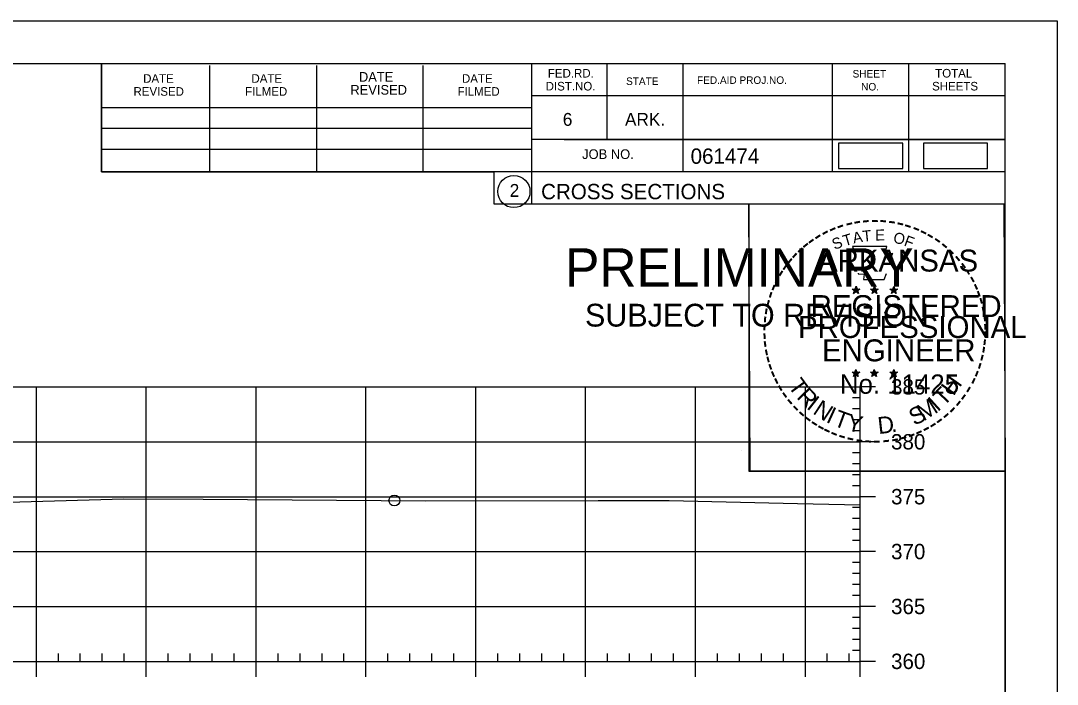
# Model space of a CAD drawing. Extents: x 1359801 to 1362404, y 372415 to 374228.
# Drawn here: x 1361272.3 to 1361366.6, y 372674.2 to 372734.6 of the extents above; entities that cross this region are included whole.
import ezdxf

# ---------------------------------------------------------------- set-up
doc = ezdxf.new("R2010")
doc.units = 0
for name, color, linetype in [('S_DRG_PT_SYM', 7, 'Continuous'), ('S_MAILBOX', 7, 'Continuous'), ('S_PRIMARY_CTL', 7, 'Continuous'), ('S_PRIMARY_CTL_ANNOT', 7, 'Continuous'), ('S_SHOULDER', 7, 'Continuous'), ('S_TELEPHONE_UTILITIES', 7, 'Continuous'), ('S_UNDERGROUND_CABLE', 7, 'Continuous'), ('S_UTL_PT_SYM', 7, 'Continuous'), ('S_WATER_UTILITIES', 7, 'Continuous')]:
    doc.layers.add(name, color=color, linetype=linetype)

msp = doc.modelspace()

# ---------------------------------------------------------------- linework, layer by layer
at = {"layer": 'S_DRG_PT_SYM'}
msp.add_lwpolyline([(1361257.425, 372690.365), (1361281.66, 372691.063), (1361288.897, 372691.028), (1361309.135, 372690.874), (1361324.838, 372690.902), (1361331.318, 372690.912), (1361342.981, 372690.63), (1361348.71, 372690.496)], dxfattribs=at)
at = {"layer": 'S_MAILBOX'}
for p, q in [((1361058.71, 372701.246), (1361348.71, 372701.246)), ((1361273.71, 372676.246), (1361273.71, 372701.246)), ((1361283.71, 372676.246), (1361283.71, 372701.246)), ((1361293.71, 372676.246), (1361293.71, 372701.246)), ((1361303.71, 372676.246), (1361303.71, 372701.246)), ((1361313.71, 372676.246), (1361313.71, 372701.246)), ((1361323.71, 372676.246), (1361323.71, 372701.246)), ((1361333.71, 372676.246), (1361333.71, 372701.246)), ((1361343.71, 372676.246), (1361343.71, 372701.246)), ((1361348.71, 372676.246), (1361348.71, 372701.246)), ((1361058.71, 372696.246), (1361348.71, 372696.246)), ((1361058.71, 372691.246), (1361348.71, 372691.246)), ((1361058.71, 372686.246), (1361348.71, 372686.246)), ((1361058.71, 372681.246), (1361348.71, 372681.246)), ((1361058.71, 372676.246), (1361348.71, 372676.246))]:
    msp.add_line(p, q, dxfattribs=at)
at = {"layer": 'S_SHOULDER'}
for p, q in [((1361033.309, 372734.6), (1361366.643, 372734.6)), ((1361337.925, 372695.45), (1361337.925, 372695.45))]:
    msp.add_line(p, q, dxfattribs=at)
for points in [[(1361033.303, 372734.6), (1361366.643, 372734.6), (1361366.643, 372521.263), (1361033.303, 372521.263)], [(1361279.63, 372730.706), (1361279.63, 372720.826), (1361315.362, 372720.826), (1361315.362, 372717.906), (1361338.562, 372717.906), (1361338.562, 372693.573), (1361361.89, 372693.573), (1361361.89, 372525.246), (1361045.71, 372525.246), (1361045.71, 372730.706)], [(1361338.562, 372717.906), (1361361.77, 372717.906), (1361361.89, 372693.573), (1361338.682, 372693.573)]]:
    msp.add_lwpolyline(points, close=True, dxfattribs=at)
msp.add_circle((1361306.302, 372690.896), 0.5, dxfattribs=at)
at = {"layer": 'S_TELEPHONE_UTILITIES'}
for p, q in [((1361347.975, 372710.161), (1361348.324, 372710.05)), ((1361347.975, 372710.161), (1361348.228, 372710.116)), ((1361347.975, 372710.161), (1361348.212, 372710.039)), ((1361348.108, 372709.753), (1361348.324, 372710.05)), ((1361348.108, 372709.753), (1361348.234, 372709.997)), ((1361348.108, 372709.753), (1361348.322, 372709.97)), ((1361348.324, 372710.415), (1361348.283, 372710.163)), ((1361348.537, 372709.753), (1361348.322, 372709.967)), ((1361348.324, 372710.05), (1361348.324, 372710.415)), ((1361348.324, 372710.415), (1361348.373, 372710.165)), ((1361348.671, 372710.161), (1361348.324, 372710.05)), ((1361348.537, 372709.753), (1361348.324, 372710.05)), ((1361348.671, 372710.161), (1361348.385, 372710.112)), ((1361348.537, 372709.753), (1361348.4, 372710.044)), ((1361348.671, 372710.161), (1361348.467, 372710.059)), ((1361349.645, 372710.161), (1361349.994, 372710.05)), ((1361349.645, 372710.161), (1361349.898, 372710.116)), ((1361349.645, 372710.161), (1361349.882, 372710.039)), ((1361349.778, 372709.753), (1361349.994, 372710.05)), ((1361349.778, 372709.753), (1361349.904, 372709.997)), ((1361349.778, 372709.753), (1361349.992, 372709.97)), ((1361349.994, 372710.415), (1361349.953, 372710.163)), ((1361350.207, 372709.753), (1361349.992, 372709.967)), ((1361349.994, 372710.05), (1361349.994, 372710.415)), ((1361349.994, 372710.415), (1361350.043, 372710.165)), ((1361350.341, 372710.161), (1361349.994, 372710.05)), ((1361350.207, 372709.753), (1361349.994, 372710.05)), ((1361350.341, 372710.161), (1361350.055, 372710.112)), ((1361350.207, 372709.753), (1361350.07, 372710.044)), ((1361350.341, 372710.161), (1361350.137, 372710.059)), ((1361351.409, 372710.149), (1361351.758, 372710.038)), ((1361351.409, 372710.149), (1361351.662, 372710.104)), ((1361351.409, 372710.149), (1361351.646, 372710.027)), ((1361351.542, 372709.741), (1361351.758, 372710.038)), ((1361351.542, 372709.741), (1361351.668, 372709.985)), ((1361351.542, 372709.741), (1361351.756, 372709.958)), ((1361351.758, 372710.403), (1361351.717, 372710.151)), ((1361351.971, 372709.741), (1361351.756, 372709.955)), ((1361351.758, 372710.038), (1361351.758, 372710.403)), ((1361351.758, 372710.403), (1361351.807, 372710.153)), ((1361352.105, 372710.149), (1361351.758, 372710.038)), ((1361351.971, 372709.741), (1361351.758, 372710.038)), ((1361352.105, 372710.149), (1361351.819, 372710.1)), ((1361351.971, 372709.741), (1361351.834, 372710.032)), ((1361352.105, 372710.149), (1361351.901, 372710.047)), ((1361347.971, 372702.588), (1361348.32, 372702.477)), ((1361347.971, 372702.588), (1361348.224, 372702.543)), ((1361347.971, 372702.588), (1361348.208, 372702.466)), ((1361348.104, 372702.18), (1361348.32, 372702.477)), ((1361348.104, 372702.18), (1361348.23, 372702.424)), ((1361348.104, 372702.18), (1361348.318, 372702.397)), ((1361348.32, 372702.842), (1361348.279, 372702.59)), ((1361348.533, 372702.18), (1361348.318, 372702.394)), ((1361348.32, 372702.477), (1361348.32, 372702.842)), ((1361348.32, 372702.842), (1361348.369, 372702.592)), ((1361348.667, 372702.588), (1361348.32, 372702.477)), ((1361348.533, 372702.18), (1361348.32, 372702.477)), ((1361348.667, 372702.588), (1361348.381, 372702.539)), ((1361348.533, 372702.18), (1361348.396, 372702.471)), ((1361348.667, 372702.588), (1361348.463, 372702.486)), ((1361349.64, 372702.588), (1361349.989, 372702.477)), ((1361349.64, 372702.588), (1361349.893, 372702.543)), ((1361349.64, 372702.588), (1361349.877, 372702.466)), ((1361349.773, 372702.18), (1361349.989, 372702.477)), ((1361349.773, 372702.18), (1361349.899, 372702.424)), ((1361349.773, 372702.18), (1361349.987, 372702.397)), ((1361349.989, 372702.842), (1361349.948, 372702.59)), ((1361350.202, 372702.18), (1361349.987, 372702.394)), ((1361349.989, 372702.477), (1361349.989, 372702.842)), ((1361349.989, 372702.842), (1361350.038, 372702.592)), ((1361350.336, 372702.588), (1361349.989, 372702.477)), ((1361350.202, 372702.18), (1361349.989, 372702.477)), ((1361350.336, 372702.588), (1361350.05, 372702.539)), ((1361350.202, 372702.18), (1361350.065, 372702.471)), ((1361350.336, 372702.588), (1361350.132, 372702.486)), ((1361351.407, 372702.578), (1361351.756, 372702.467)), ((1361351.407, 372702.578), (1361351.66, 372702.533)), ((1361351.407, 372702.578), (1361351.644, 372702.456)), ((1361351.54, 372702.17), (1361351.756, 372702.467)), ((1361351.54, 372702.17), (1361351.666, 372702.414)), ((1361351.54, 372702.17), (1361351.754, 372702.387)), ((1361351.756, 372702.832), (1361351.715, 372702.58)), ((1361351.969, 372702.17), (1361351.754, 372702.384)), ((1361351.756, 372702.467), (1361351.756, 372702.832)), ((1361351.756, 372702.832), (1361351.805, 372702.582)), ((1361352.103, 372702.578), (1361351.756, 372702.467)), ((1361351.969, 372702.17), (1361351.756, 372702.467)), ((1361352.103, 372702.578), (1361351.817, 372702.529)), ((1361351.969, 372702.17), (1361351.832, 372702.461)), ((1361352.103, 372702.578), (1361351.899, 372702.476))]:
    msp.add_line(p, q, dxfattribs=at)
for points in [[(1361348.016, 372714.039), (1361348.285, 372713.212)], [(1361351.527, 372713.117), (1361351.669, 372713.401), (1361350.984, 372713.377), (1361351.132, 372714.039), (1361348.016, 372714.039)], [(1361348.508, 372711.616), (1361348.508, 372711.529), (1361349.071, 372711.51), (1361349.017, 372711.037), (1361350.887, 372711.037), (1361351.088, 372711.573)], [(1361348.324, 372710.415), (1361348.537, 372709.753), (1361347.975, 372710.161), (1361348.671, 372710.161), (1361348.108, 372709.753), (1361348.324, 372710.415)], [(1361349.994, 372710.415), (1361350.207, 372709.753), (1361349.645, 372710.161), (1361350.341, 372710.161), (1361349.778, 372709.753), (1361349.994, 372710.415)], [(1361351.758, 372710.403), (1361351.971, 372709.741), (1361351.409, 372710.149), (1361352.105, 372710.149), (1361351.542, 372709.741), (1361351.758, 372710.403)], [(1361348.32, 372702.842), (1361348.533, 372702.18), (1361347.971, 372702.588), (1361348.667, 372702.588), (1361348.104, 372702.18), (1361348.32, 372702.842)], [(1361349.989, 372702.842), (1361350.202, 372702.18), (1361349.64, 372702.588), (1361350.336, 372702.588), (1361349.773, 372702.18), (1361349.989, 372702.842)], [(1361351.756, 372702.832), (1361351.969, 372702.17), (1361351.407, 372702.578), (1361352.103, 372702.578), (1361351.54, 372702.17), (1361351.756, 372702.832)]]:
    msp.add_lwpolyline(points, dxfattribs=at)
for centre, radius in [((1361348.323, 372710.049), 0.172), ((1361348.323, 372710.049), 0.145), ((1361348.323, 372710.049), 0.116), ((1361348.323, 372710.049), 0.0991), ((1361348.323, 372710.049), 0.0747), ((1361348.323, 372710.049), 0.0495), ((1361348.323, 372710.049), 0.0296), ((1361349.993, 372710.049), 0.172), ((1361349.993, 372710.049), 0.145), ((1361349.993, 372710.049), 0.116), ((1361349.993, 372710.049), 0.0991), ((1361349.993, 372710.049), 0.0747), ((1361349.993, 372710.049), 0.0495), ((1361349.993, 372710.049), 0.0296), ((1361351.757, 372710.037), 0.172), ((1361351.757, 372710.037), 0.145), ((1361351.757, 372710.037), 0.116), ((1361351.757, 372710.037), 0.0991), ((1361351.757, 372710.037), 0.0747), ((1361351.757, 372710.037), 0.0495), ((1361351.757, 372710.037), 0.0296), ((1361348.319, 372702.476), 0.172), ((1361348.319, 372702.476), 0.145), ((1361348.319, 372702.476), 0.116), ((1361348.319, 372702.476), 0.0991), ((1361348.319, 372702.476), 0.0747), ((1361348.319, 372702.476), 0.0495), ((1361348.319, 372702.476), 0.0296), ((1361349.988, 372702.476), 0.172), ((1361349.988, 372702.476), 0.145), ((1361349.988, 372702.476), 0.116), ((1361349.988, 372702.476), 0.0991), ((1361349.988, 372702.476), 0.0747), ((1361349.988, 372702.476), 0.0495), ((1361349.988, 372702.476), 0.0296), ((1361351.755, 372702.466), 0.172), ((1361351.755, 372702.466), 0.145), ((1361351.755, 372702.466), 0.116), ((1361351.755, 372702.466), 0.0991), ((1361351.755, 372702.466), 0.0747), ((1361351.755, 372702.466), 0.0495), ((1361351.755, 372702.466), 0.0296)]:
    msp.add_circle(centre, radius, dxfattribs=at)
at = {"layer": 'S_UNDERGROUND_CABLE'}
for points in [[(1361346.737, 372721.147), (1361352.571, 372721.147), (1361352.571, 372723.458), (1361346.737, 372723.458)], [(1361354.469, 372721.13), (1361360.302, 372721.13), (1361360.302, 372723.44), (1361354.469, 372723.44)]]:
    msp.add_lwpolyline(points, close=True, dxfattribs=at)
at = {"layer": 'S_UTL_PT_SYM'}
for p, q in [((1361045.71, 372730.706), (1361361.89, 372730.706)), ((1361279.63, 372720.826), (1361279.63, 372730.706)), ((1361318.79, 372730.706), (1361318.79, 372717.906)), ((1361325.63, 372730.706), (1361325.63, 372723.766)), ((1361332.57, 372730.706), (1361332.57, 372720.826)), ((1361346.15, 372730.706), (1361346.15, 372720.826)), ((1361353.09, 372730.706), (1361353.09, 372720.826)), ((1361361.89, 372525.246), (1361361.89, 372730.706)), ((1361289.49, 372720.826), (1361289.49, 372730.506)), ((1361299.25, 372720.826), (1361299.25, 372730.506)), ((1361308.93, 372720.826), (1361308.93, 372730.506)), ((1361361.89, 372727.766), (1361318.79, 372727.766)), ((1361361.89, 372727.786), (1361361.89, 372727.786)), ((1361279.63, 372726.686), (1361318.79, 372726.686)), ((1361279.63, 372724.826), (1361318.79, 372724.826)), ((1361361.89, 372723.766), (1361318.79, 372723.766)), ((1361321.75, 372723.766), (1361361.89, 372723.766)), ((1361279.63, 372720.826), (1361279.63, 372722.886)), ((1361279.63, 372722.886), (1361318.79, 372722.886)), ((1361361.89, 372720.826), (1361279.63, 372720.826)), ((1361318.79, 372717.906), (1361361.89, 372717.906))]:
    msp.add_line(p, q, dxfattribs=at)
msp.add_circle((1361317.177, 372719.041), 1.467, dxfattribs=at)
at = {"layer": 'S_WATER_UTILITIES'}
for p, q in [((1361348.71, 372676.246), (1361348.71, 372701.246)), ((1361350.11, 372701.246), (1361348.71, 372701.246)), ((1361348.71, 372700.246), (1361348.01, 372700.246)), ((1361348.71, 372699.246), (1361348.01, 372699.246)), ((1361348.71, 372698.246), (1361348.01, 372698.246)), ((1361348.71, 372697.246), (1361348.01, 372697.246)), ((1361350.11, 372696.246), (1361348.71, 372696.246)), ((1361348.71, 372695.246), (1361348.01, 372695.246)), ((1361348.71, 372694.246), (1361348.01, 372694.246)), ((1361348.71, 372693.246), (1361348.01, 372693.246)), ((1361348.71, 372692.246), (1361348.01, 372692.246)), ((1361350.11, 372691.246), (1361348.71, 372691.246)), ((1361348.71, 372690.246), (1361348.01, 372690.246)), ((1361348.71, 372689.246), (1361348.01, 372689.246)), ((1361348.71, 372688.246), (1361348.01, 372688.246)), ((1361348.71, 372687.246), (1361348.01, 372687.246)), ((1361350.11, 372686.246), (1361348.71, 372686.246)), ((1361348.71, 372685.246), (1361348.01, 372685.246)), ((1361348.71, 372684.246), (1361348.01, 372684.246)), ((1361348.71, 372683.246), (1361348.01, 372683.246)), ((1361348.71, 372682.246), (1361348.01, 372682.246)), ((1361350.11, 372681.246), (1361348.71, 372681.246)), ((1361348.71, 372680.246), (1361348.01, 372680.246)), ((1361348.71, 372679.246), (1361348.01, 372679.246)), ((1361348.71, 372678.246), (1361348.01, 372678.246)), ((1361275.71, 372676.246), (1361275.71, 372676.946)), ((1361277.71, 372676.246), (1361277.71, 372676.946)), ((1361279.71, 372676.246), (1361279.71, 372676.946)), ((1361281.71, 372676.246), (1361281.71, 372676.946)), ((1361285.71, 372676.246), (1361285.71, 372676.946)), ((1361287.71, 372676.246), (1361287.71, 372676.946)), ((1361289.71, 372676.246), (1361289.71, 372676.946)), ((1361291.71, 372676.246), (1361291.71, 372676.946)), ((1361295.71, 372676.246), (1361295.71, 372676.946)), ((1361297.71, 372676.246), (1361297.71, 372676.946)), ((1361299.71, 372676.246), (1361299.71, 372676.946)), ((1361301.71, 372676.246), (1361301.71, 372676.946)), ((1361305.71, 372676.246), (1361305.71, 372676.946)), ((1361307.71, 372676.246), (1361307.71, 372676.946)), ((1361309.71, 372676.246), (1361309.71, 372676.946)), ((1361311.71, 372676.246), (1361311.71, 372676.946)), ((1361315.71, 372676.246), (1361315.71, 372676.946)), ((1361317.71, 372676.246), (1361317.71, 372676.946)), ((1361319.71, 372676.246), (1361319.71, 372676.946)), ((1361321.71, 372676.246), (1361321.71, 372676.946)), ((1361325.71, 372676.246), (1361325.71, 372676.946)), ((1361327.71, 372676.246), (1361327.71, 372676.946)), ((1361329.71, 372676.246), (1361329.71, 372676.946)), ((1361331.71, 372676.246), (1361331.71, 372676.946)), ((1361335.71, 372676.246), (1361335.71, 372676.946)), ((1361337.71, 372676.246), (1361337.71, 372676.946)), ((1361339.71, 372676.246), (1361339.71, 372676.946)), ((1361341.71, 372676.246), (1361341.71, 372676.946)), ((1361345.71, 372676.246), (1361345.71, 372676.946)), ((1361347.71, 372676.246), (1361347.71, 372676.946)), ((1361348.71, 372677.246), (1361348.01, 372677.246)), ((1361058.71, 372676.246), (1361348.71, 372676.246)), ((1361273.71, 372674.846), (1361273.71, 372676.246)), ((1361283.71, 372674.846), (1361283.71, 372676.246)), ((1361293.71, 372674.846), (1361293.71, 372676.246)), ((1361303.71, 372674.846), (1361303.71, 372676.246)), ((1361313.71, 372674.846), (1361313.71, 372676.246)), ((1361323.71, 372674.846), (1361323.71, 372676.246)), ((1361333.71, 372674.846), (1361333.71, 372676.246)), ((1361343.71, 372674.846), (1361343.71, 372676.246)), ((1361348.71, 372674.846), (1361348.71, 372676.246)), ((1361350.11, 372676.246), (1361348.71, 372676.246))]:
    msp.add_line(p, q, dxfattribs=at)

# ---------------------------------------------------------------- texts
at = {"layer": 'S_PRIMARY_CTL'}
for s, p in [('385', (1361351.51, 372700.546)), ('380', (1361351.51, 372695.546)), ('375', (1361351.51, 372690.546)), ('370', (1361351.51, 372685.546)), ('365', (1361351.51, 372680.546)), ('360', (1361351.51, 372675.546))]:
    msp.add_text(s, height=1.4, dxfattribs=at).set_placement(p)
at = {"layer": 'S_PRIMARY_CTL_ANNOT'}
for s, height, p in [('PRELIMINARY', 3.5, (1361321.841, 372710.369)), ('DWB', 0.01, (1361322.588, 372712.218)), ('SUBJECT TO REVISION', 2.07511, (1361323.65, 372706.74))]:
    msp.add_text(s, height=height, rotation=360, dxfattribs=at).set_placement(p)
at = {"layer": 'S_TELEPHONE_UTILITIES'}
for s, height, rotation, p in [('-', 1.6, 5.89682, (1361348.921, 372715.679)), ('-', 1.6, 0.18623, (1361349.693, 372715.751)), ('-', 1.6, 357.74304, (1361350.416, 372715.738)), ('-', 1.6, 28.79182, (1361345.497, 372714.58)), ('-', 1.6, 24.30721, (1361346.13, 372714.897)), ('-', 1.6, 19.17608, (1361346.764, 372715.166)), ('-', 1.6, 13.63015, (1361347.514, 372715.407)), ('-', 1.6, 10.21935, (1361348.192, 372715.569)), ('T', 1, 6.02276, (1361348.96, 372714.465)), ('E', 1, 0.83234, (1361350.065, 372714.575)), ('-', 1.6, 352.16172, (1361351.16, 372715.682)), ('-', 1.6, 347.20489, (1361351.879, 372715.568)), ('-', 1.6, 342.3362, (1361352.514, 372715.413)), ('-', 1.6, 337.85509, (1361353.249, 372715.19)), ('-', 1.6, 334.12109, (1361353.88, 372714.919)), ('-', 1.6, 36.23174, (1361344.322, 372713.815)), ('-', 1.6, 34.06357, (1361344.9, 372714.21)), ('S', 1, 21.59401, (1361346.371, 372713.717)), ('T', 1, 16.4036, (1361347.285, 372714.048)), ('A', 1, 11.21318, (1361348.111, 372714.299)), ('O', 1, 350.4515, (1361351.669, 372714.365)), ('F', 1, 340.07066, (1361352.623, 372714.137)), ('-', 1.6, 329.64089, (1361354.459, 372714.636)), ('-', 1.6, 325.86266, (1361355.102, 372714.275)), ('-', 1.6, 42.96224, (1361343.413, 372713.02)), ('-', 1.6, 38.95066, (1361343.846, 372713.437)), ('ARKANSAS', 2, 360, (1361344.869, 372711.751)), ('-', 1.6, 320.52971, (1361355.712, 372713.849)), ('-', 1.6, 315.57859, (1361356.311, 372713.361)), ('-', 1.6, 50.61417, (1361342.562, 372712.056)), ('-', 1.6, 48.42305, (1361342.965, 372712.542)), ('-', 1.6, 309.87973, (1361356.88, 372712.811)), ('-', 1.6, 58.07063, (1361341.824, 372710.962)), ('-', 1.6, 54.23247, (1361342.149, 372711.489)), ('-', 1.6, 306.65218, (1361357.405, 372712.209)), ('-', 1.4, 303.67529, (1361357.891, 372711.641)), ('-', 1.6, 62.87135, (1361341.511, 372710.348)), ('-', 1.6, 299.66835, (1361358.21, 372711.034)), ('-', 1.6, 72.39447, (1361341.033, 372709.107)), ('-', 1.6, 67.77427, (1361341.252, 372709.737)), ('DWB', 0.01, 360, (1361348.311, 372710.045)), ('DWB', 0.01, 360, (1361349.981, 372710.045)), ('DWB', 0.01, 360, (1361351.745, 372710.034)), ('-', 1.6, 294.66279, (1361358.534, 372710.422)), ('-', 1.6, 290.57283, (1361358.791, 372709.845)), ('-', 1.6, 75.46096, (1361340.836, 372708.393)), ('REGISTERED', 2, 360, (1361344.191, 372707.602)), ('-', 1.6, 285.12326, (1361359.025, 372709.265)), ('-', 1.6, 81.20126, (1361340.704, 372707.68)), ('-', 1.6, 280.54934, (1361359.225, 372708.523)), ('-', 1.6, 85.18634, (1361340.628, 372706.989)), ('PROFESSIONAL', 2, 360, (1361343.043, 372705.698)), ('-', 1.6, 276.59616, (1361359.387, 372707.755)), ('-', 1.6, 274.33011, (1361359.447, 372707.033)), ('-', 1.6, 94.19588, (1361340.638, 372705.563)), ('-', 1.6, 89.06224, (1361340.603, 372706.288)), ('-', 1.6, 269.94067, (1361359.481, 372706.401)), ('-', 1.6, 98.94793, (1361340.71, 372704.896)), ('ENGINEER', 2, 360, (1361345.23, 372703.573)), ('-', 1.6, 263.5172, (1361359.462, 372705.735)), ('-', 1.6, 101.71495, (1361340.845, 372704.163)), ('-', 1.6, 255.7626, (1361359.281, 372704.403)), ('-', 1.6, 260.99529, (1361359.391, 372705.081)), ('-', 1.6, 105.45785, (1361341.007, 372703.568)), ('-', 1.6, 109.08742, (1361341.222, 372702.937)), ('-', 1.6, 252.86809, (1361359.1, 372703.683)), ('-', 1.6, 114.06432, (1361341.476, 372702.341)), ('No. 11425', 1.757, 360, (1361346.858, 372700.622)), ('DWB', 0.01, 360, (1361348.307, 372702.472)), ('DWB', 0.01, 360, (1361349.976, 372702.472)), ('DWB', 0.01, 360, (1361351.743, 372702.462)), ('H', 1.54, 54.60883, (1361357.2, 372700.35)), ('-', 1.6, 247.88866, (1361358.877, 372703.01)), ('-', 1.6, 115.72885, (1361341.781, 372701.723)), ('-', 1.6, 120.44712, (1361342.138, 372701.137)), ('T', 1.54, 306.04056, (1361342.08, 372701.315)), ('T', 1.54, 46.64442, (1361356.31, 372699.408)), ('-', 1.6, 244.61971, (1361358.615, 372702.381)), ('-', 1.6, 125.89344, (1361342.541, 372700.576)), ('R', 1.54, 314.00497, (1361342.842, 372700.267)), ('I', 1.54, 321.96938, (1361343.743, 372699.335)), ('-', 1.6, 233.84524, (1361357.819, 372700.976)), ('-', 1.6, 239.07125, (1361358.221, 372701.629)), ('-', 1.6, 130.71812, (1361343.003, 372700.024)), ('-', 1.6, 134.22381, (1361343.52, 372699.479)), ('N', 1.54, 326.50021, (1361344.31, 372698.864)), ('S', 1.54, 26.9312, (1361353.626, 372697.677)), ('M', 1.54, 32.65632, (1361354.465, 372698.083)), ('I', 1.54, 42.11359, (1361355.749, 372698.93)), ('-', 1.6, 225.76533, (1361356.91, 372699.846)), ('-', 1.6, 231.25377, (1361357.389, 372700.41)), ('-', 1.6, 138.93382, (1361344.045, 372699.015)), ('-', 1.6, 144.64634, (1361344.601, 372698.609)), ('I', 1.54, 335.36034, (1361345.518, 372698.078)), ('T', 1.54, 339.89117, (1361346.179, 372697.75)), ('Y', 1.54, 347.85558, (1361347.396, 372697.305)), ('D', 1.54, 6.39691, (1361350.381, 372696.946)), ('-', 1.6, 221.08509, (1361356.388, 372699.337)), ('-', 1.6, 148.08978, (1361345.162, 372698.238)), ('-', 1.6, 151.57039, (1361345.741, 372697.913)), ('-', 1.6, 207.35684, (1361354.747, 372698.132)), ('-', 1.6, 212.24909, (1361355.305, 372698.478)), ('-', 1.6, 215.73633, (1361355.839, 372698.865)), ('-', 1.6, 154.60019, (1361346.263, 372697.666)), ('-', 1.6, 158.56121, (1361346.887, 372697.412)), ('-', 1.6, 162.79826, (1361347.574, 372697.199)), ('-', 1.6, 167.55551, (1361348.289, 372697.035)), ('.', 1.54, 13.76417, (1361351.573, 372697.074)), ('-', 1.6, 195.47429, (1361352.827, 372697.298)), ('-', 1.6, 200.71842, (1361353.504, 372697.54)), ('-', 1.6, 204.25161, (1361354.123, 372697.813)), ('-', 1.6, 173.11546, (1361349.061, 372696.925)), ('-', 1.6, 176.51827, (1361349.809, 372696.872)), ('-', 1.6, 181.59176, (1361350.553, 372696.891)), ('-', 1.6, 185.81666, (1361351.362, 372696.967)), ('-', 1.6, 191.28576, (1361352.098, 372697.099))]:
    msp.add_text(s, height=height, rotation=rotation, dxfattribs=at).set_placement(p)
at = {"layer": 'S_UTL_PT_SYM'}
for s, height, p in [('DATE', 0.7819, (1361283.43, 372728.946)), ('DATE', 0.7819, (1361293.29, 372728.946)), ('DATE', 0.8792, (1361303.07, 372729.046)), ('DATE', 0.7819, (1361312.45, 372728.946)), ('FED.RD.', 0.7819, (1361320.27, 372729.426)), ('SHEET', 0.684, (1361348.01, 372729.426)), ('TOTAL', 0.7819, (1361355.53, 372729.426)), ('REVISED', 0.8792, (1361302.29, 372727.866)), ('DIST.NO.', 0.7819, (1361320.07, 372728.246)), ('STATE', 0.684, (1361327.39, 372728.746)), ('FED.AID PROJ.NO.', 0.684, (1361333.85, 372728.846)), ('NO.', 0.684, (1361348.79, 372728.246)), ('SHEETS', 0.7819, (1361355.25, 372728.246)), ('REVISED', 0.7819, (1361282.55, 372727.766)), ('FILMED', 0.7819, (1361292.71, 372727.766)), ('FILMED', 0.7819, (1361312.05, 372727.766)), ('6', 1.172, (1361321.63, 372725.026)), ('ARK.', 1.1723, (1361327.29, 372725.026)), ('JOB NO.', 0.8792, (1361323.39, 372722.006)), ('061474', 1.4, (1361333.266, 372721.565)), ('2', 1.172, (1361316.794, 372718.555)), ('CROSS SECTIONS', 1.4, (1361319.654, 372718.336))]:
    msp.add_text(s, height=height, rotation=360, dxfattribs=at).set_placement(p)

doc.saveas('drawing.dxf')
